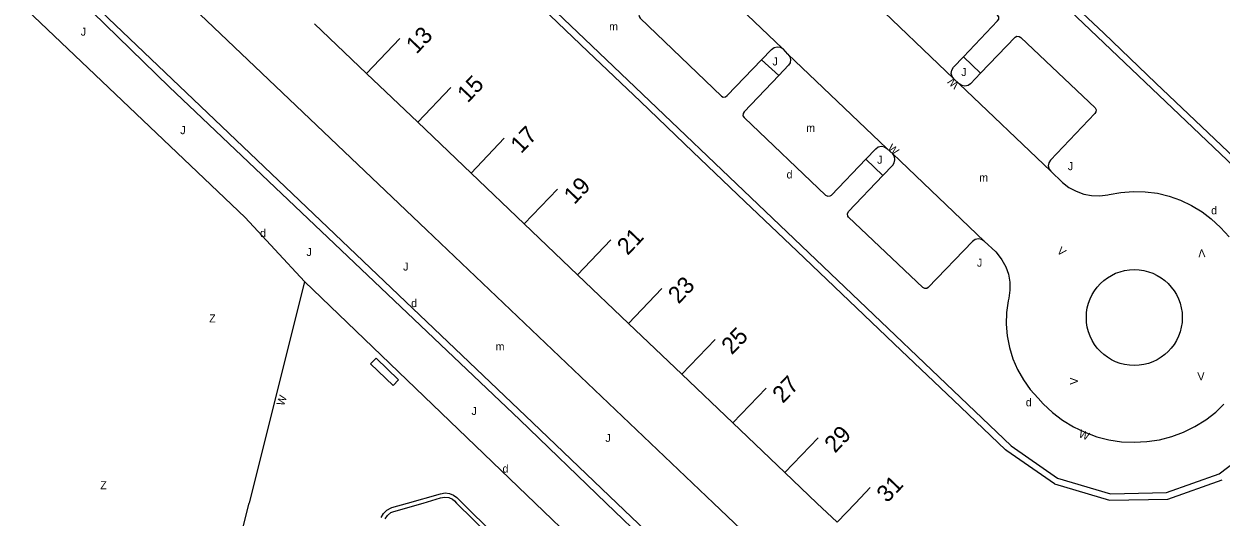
# Model space of a CAD drawing. Extents: x 134999 to 136502, y 457398 to 459002.
# Drawn here: x 135223.9 to 135298.7, y 458199.1 to 458229.9 of the extents above; entities that cross this region are included whole.
import ezdxf

# ---------------------------------------------------------------- set-up
doc = ezdxf.new("R2010")
doc.units = 0
for name, color, linetype in [('RI_DGTB_15', 7, 'Continuous'), ('RI_DGTB_19', 7, 'Continuous'), ('RI_DGTB_2', 7, 'Continuous'), ('RI_DGTB_29', 7, 'Continuous'), ('RI_DGTB_30', 7, 'Continuous'), ('RI_DGTB_31', 7, 'Continuous'), ('RI_DGTB_32', 7, 'Continuous'), ('RI_DGTB_36', 7, 'Continuous'), ('RI_DGTB_43', 7, 'Continuous'), ('RI_DGTB_48', 7, 'Continuous'), ('RI_DGTB_53', 7, 'Continuous'), ('RI_DGTB_55', 7, 'Continuous'), ('RI_DGTB_7', 7, 'Continuous')]:
    doc.layers.add(name, color=color, linetype=linetype)

msp = doc.modelspace()

# ---------------------------------------------------------------- linework, layer by layer
at = {"layer": 'RI_DGTB_15'}
for p, q in [((135245.313, 458226.834), (135247.383, 458229.004)), ((135248.512, 458223.784), (135250.582, 458225.954)), ((135251.841, 458220.609), (135253.911, 458222.779)), ((135255.169, 458217.434), (135257.239, 458219.604)), ((135258.497, 458214.259), (135260.568, 458216.43)), ((135261.681, 458211.222), (135263.752, 458213.393)), ((135265.01, 458208.047), (135267.081, 458210.218)), ((135268.194, 458205.011), (135270.265, 458207.182)), ((135271.451, 458201.905), (135273.522, 458204.076)), ((135275.853, 458200), (135276.778, 458200.97)), ((135274.707, 458198.799), (135275.853, 458200))]:
    msp.add_line(p, q, dxfattribs=at)
at = {"layer": 'RI_DGTB_19'}
msp.add_lwpolyline([(135241.43, 458213.83), (135237.74, 458217.84), (135217.68, 458236.91), (135187.29, 458207.47), (135195.038, 458200)], dxfattribs=at)
at = {"layer": 'RI_DGTB_2'}
for p, q in [((135288.115, 458232.448), (135291.369, 458229.339)), ((135255.84, 458231.341), (135259.132, 458228.202)), ((135242.056, 458229.939), (135245.313, 458226.834)), ((135291.369, 458229.339), (135294.623, 458226.231)), ((135259.132, 458228.202), (135262.416, 458225.069)), ((135245.313, 458226.834), (135248.512, 458223.784)), ((135294.623, 458226.231), (135297.877, 458223.124)), ((135262.416, 458225.069), (135265.693, 458221.944)), ((135248.512, 458223.784), (135251.841, 458220.609)), ((135297.877, 458223.124), (135301.21, 458219.94)), ((135265.693, 458221.944), (135268.949, 458218.84)), ((135251.841, 458220.609), (135255.169, 458217.434)), ((135268.949, 458218.84), (135272.204, 458215.736)), ((135255.169, 458217.434), (135258.497, 458214.259)), ((135272.204, 458215.736), (135275.46, 458212.631)), ((135258.497, 458214.259), (135261.681, 458211.222)), ((135275.46, 458212.631), (135278.716, 458209.527)), ((135261.681, 458211.222), (135265.01, 458208.047)), ((135278.716, 458209.527), (135281.972, 458206.423)), ((135265.01, 458208.047), (135268.194, 458205.011)), ((135281.972, 458206.423), (135285.228, 458203.319)), ((135271.451, 458201.905), (135268.194, 458205.011)), ((135273.448, 458200), (135271.451, 458201.905)), ((135288.29, 458201.19), (135291.72, 458200.17)), ((135295.36, 458200.24), (135298.75, 458201.45)), ((135291.72, 458200.17), (135295.36, 458200.24)), ((135274.707, 458198.799), (135273.448, 458200))]:
    msp.add_line(p, q, dxfattribs=at)
msp.add_lwpolyline([(135288.29, 458201.19), (135285.3, 458203.25), (135285.228, 458203.319)], dxfattribs=at)
at = {"layer": 'RI_DGTB_32'}
for points in [[(135245.57, 458208.69), (135246.97, 458207.34), (135247.317, 458207.7), (135245.917, 458209.05), (135245.57, 458208.69)], [(135247.866, 458200), (135249.94, 458200.58), (135250.216, 458200.632), (135250.495, 458200.604), (135250.755, 458200.499), (135250.96, 458200.34), (135251.305, 458200)], [(135248.842, 458200), (135249.94, 458200.32), (135250.192, 458200.37), (135250.447, 458200.341), (135250.681, 458200.235), (135250.8, 458200.14), (135250.942, 458200)], [(135246.232, 458199.096), (135246.38, 458199.353), (135246.591, 458199.561), (135246.85, 458199.705), (135246.89, 458199.72), (135247.866, 458200)], [(135246.48, 458199.008), (135246.628, 458199.231), (135246.836, 458199.4), (135247.01, 458199.48), (135248.842, 458200)], [(135250.941, 458200), (135253.03, 458197.94)], [(135251.306, 458200), (135253.27, 458198.06)]]:
    msp.add_lwpolyline(points, dxfattribs=at)
at = {"layer": 'RI_DGTB_48'}
msp.add_line((135292.02, 458169.48), (135260.278, 458200), dxfattribs=at)
msp.add_lwpolyline([(135260.278, 458200), (135254.88, 458205.19), (135232.98, 458226), (135218.56, 458240.05), (135200.08, 458222.37)], dxfattribs=at)
at = {"layer": 'RI_DGTB_53'}
for p, q in [((135275.83, 458232.41), (135281.99, 458226.49)), ((135271.63, 458228.03), (135277.819, 458222.15)), ((135282.595, 458227.875), (135283.67, 458226.84)), ((135271.057, 458226.693), (135269.992, 458227.687)), ((135281.99, 458226.49), (135282.33, 458226.19)), ((135282.33, 458226.19), (135288.05, 458220.72)), ((135277.819, 458222.15), (135277.84, 458222.13)), ((135277.84, 458222.13), (135278.18, 458221.82)), ((135278.18, 458221.82), (135283.9, 458216.36)), ((135276.496, 458221.474), (135277.569, 458220.461))]:
    msp.add_line(p, q, dxfattribs=at)
for points in [[(135266.985, 458200), (135249.05, 458217.07), (135222.48, 458242.39), (135225.57, 458245.66)], [(135260.951, 458200), (135255.7, 458205.01), (135232.74, 458226.9), (135216.68, 458242.2), (135216.74, 458242.27), (135216.155, 458242.845)], [(135282.595, 458227.875), (135284.73, 458230.11), (135284.798, 458230.218), (135284.802, 458230.359), (135284.73, 458230.48), (135279.46, 458235.5), (135277.153, 458233.067)], [(135265.14, 458234.26), (135269.08, 458230.5), (135271.291, 458228.387)], [(135264.538, 458232.882), (135262.39, 458230.61), (135262.324, 458230.505), (135262.333, 458230.381), (135262.41, 458230.29), (135267.48, 458225.42), (135267.599, 458225.355), (135267.734, 458225.366), (135267.84, 458225.45), (135269.992, 458227.687)], [(135269.992, 458227.687), (135270.61, 458228.33), (135270.766, 458228.451), (135270.957, 458228.501), (135271.152, 458228.472), (135271.291, 458228.387)], [(135283.67, 458226.84), (135285.82, 458229.09), (135285.942, 458229.157), (135286.082, 458229.147), (135286.18, 458229.08), (135290.82, 458224.69), (135290.885, 458224.565), (135290.873, 458224.424), (135290.81, 458224.33), (135288.03, 458221.42), (135287.927, 458221.249), (135287.899, 458221.051), (135287.95, 458220.857), (135288.05, 458220.72)], [(135271.63, 458228.03), (135271.751, 458227.879), (135271.801, 458227.693), (135271.772, 458227.502), (135271.669, 458227.339), (135271.057, 458226.693)], [(135271.63, 458228.03), (135271.33, 458228.36), (135271.321, 458228.369), (135271.291, 458228.387)], [(135281.99, 458226.49), (135281.892, 458226.632), (135281.84, 458226.833), (135281.868, 458227.039), (135281.97, 458227.22), (135282.595, 458227.875)], [(135271.057, 458226.693), (135268.91, 458224.43), (135268.832, 458224.322), (135268.827, 458224.189), (135268.898, 458224.077), (135268.92, 458224.06), (135273.99, 458219.23), (135274.124, 458219.165), (135274.272, 458219.177), (135274.35, 458219.22), (135276.496, 458221.474)], [(135283.67, 458226.84), (135283.04, 458226.18), (135282.889, 458226.081), (135282.693, 458226.04), (135282.496, 458226.078), (135282.33, 458226.19)], [(135276.496, 458221.474), (135277.12, 458222.13), (135277.278, 458222.246), (135277.469, 458222.29), (135277.662, 458222.255), (135277.819, 458222.15)], [(135277.569, 458220.461), (135278.18, 458221.1), (135278.273, 458221.242), (135278.32, 458221.442), (135278.287, 458221.645), (135278.18, 458221.82)], [(135277.819, 458222.15), (135277.825, 458222.146), (135277.84, 458222.13)], [(135283.9, 458216.36), (135283.73, 458216.466), (135283.529, 458216.501), (135283.328, 458216.457), (135283.16, 458216.34), (135280.4, 458213.46), (135280.315, 458213.406), (135280.175, 458213.395), (135280.05, 458213.46), (135275.41, 458217.85), (135275.373, 458217.914), (135275.352, 458218.062), (135275.41, 458218.2), (135277.569, 458220.461)], [(135288.05, 458220.72), (135288.79, 458220.03), (135289.189, 458219.717), (135289.632, 458219.47), (135290.109, 458219.296), (135290.606, 458219.199), (135291.113, 458219.182), (135291.617, 458219.244), (135291.69, 458219.26), (135292.437, 458219.4), (135293.195, 458219.461), (135293.955, 458219.442), (135294.709, 458219.344), (135295.448, 458219.167), (135296.165, 458218.913), (135296.851, 458218.585), (135297.499, 458218.187), (135298.07, 458217.75)], [(135299.197, 458216.625), (135298.662, 458217.216), (135298.07, 458217.75)], [(135283.9, 458216.36), (135284.61, 458215.68), (135284.697, 458215.588), (135285.002, 458215.193), (135285.24, 458214.755), (135285.405, 458214.284), (135285.493, 458213.793), (135285.501, 458213.294), (135285.43, 458212.8), (135285.394, 458212.629), (135285.294, 458211.9), (135285.273, 458211.166), (135285.332, 458210.433), (135285.47, 458209.711), (135285.685, 458209.008), (135285.976, 458208.333), (135286.338, 458207.693), (135286.768, 458207.096), (135287.26, 458206.55)], [(135287.26, 458206.55), (135287.583, 458206.202), (135288.16, 458205.66), (135288.789, 458205.178), (135289.463, 458204.762), (135290.176, 458204.416), (135290.92, 458204.144), (135291.688, 458203.948), (135292.471, 458203.83), (135293.262, 458203.792), (135294.054, 458203.834), (135294.836, 458203.955), (135295.603, 458204.155), (135296.346, 458204.431), (135297.057, 458204.78), (135297.729, 458205.2), (135298.356, 458205.684), (135298.865, 458206.168)], [(135260.951, 458200), (135292.14, 458170.24), (135292.178, 458170.196), (135292.259, 458170.021), (135292.263, 458169.828), (135292.19, 458169.65), (135292.02, 458169.48)], [(135266.985, 458200), (135276, 458191.42)]]:
    msp.add_lwpolyline(points, dxfattribs=at)
msp.add_circle((135293.27, 458211.586), 2.996, dxfattribs=at)
at = {"layer": 'RI_DGTB_55'}
for p, q in [((135241.43, 458213.83), (135237.976, 458200)), ((135255.845, 458200), (135241.43, 458213.83)), ((135262.65, 458193.47), (135255.845, 458200))]:
    msp.add_line(p, q, dxfattribs=at)
msp.add_lwpolyline([(135214.305, 458180.459), (135233.49, 458175.75), (135234.79, 458180.97), (135233.69, 458182.75), (135236.28, 458193.26), (135235.53, 458193.86), (135235.93, 458195.47), (135236.9, 458195.69), (135237.976, 458200)], dxfattribs=at)
at = {"layer": 'RI_DGTB_7'}
msp.add_line((135283.48, 458236.27), (135300.896, 458219.659), dxfattribs=at)
for points in [[(135232.983, 458253.134), (135233.31, 458253.41), (135259.39, 458228.55), (135285.57, 458203.58), (135288.47, 458201.56), (135291.791, 458200.57)], [(135291.791, 458200.57), (135295.29, 458200.66), (135298.56, 458201.82), (135301.351, 458203.956)]]:
    msp.add_lwpolyline(points, dxfattribs=at)

# ---------------------------------------------------------------- texts
at = {"layer": 'RI_DGTB_29'}
for p in [(135271.55, 458220.27), (135298.07, 458218.03), (135238.66, 458216.61), (135248.1, 458212.235), (135286.49, 458206.04), (135253.81, 458201.9)]:
    msp.add_text('d', height=0.5, rotation=359.99965, dxfattribs=at).set_placement(p)
at = {"layer": 'RI_DGTB_30'}
for s, rotation, p in [('W', 137.48833, (135282.363, 458226.186)), ('W', 317.38542, (135277.818, 458222.115)), ('V', 318.89998, (135288.397, 458215.677)), ('V', 182.86137, (135297.693, 458215.858)), ('V', 90.96962, (135289.755, 458207.394)), ('V', 2.76988, (135297.227, 458207.653)), ('W', 70.97432, (135240.15, 458206.028)), ('W', 337.89011, (135289.75, 458204.138))]:
    msp.add_text(s, height=0.5, rotation=rotation, dxfattribs=at).set_placement(p)
at = {"layer": 'RI_DGTB_31'}
for p in [(135227.46, 458229.19), (135270.67, 458227.33), (135282.46, 458226.67), (135233.68, 458223.04), (135277.21, 458221.19), (135289.12, 458220.79), (135241.56, 458215.43), (135283.44, 458214.76), (135247.6, 458214.52), (135251.87, 458205.5), (135260.23, 458203.81)]:
    msp.add_text('J', height=0.5, rotation=359.99965, dxfattribs=at).set_placement(p)
at = {"layer": 'RI_DGTB_32'}
for p in [(135235.484, 458211.281), (135228.679, 458200.864)]:
    msp.add_text('Z', height=0.5, dxfattribs=at).set_placement(p)
at = {"layer": 'RI_DGTB_36'}
for s, p in [('13', (135248.435, 458228.001)), ('15', (135251.634, 458224.951)), ('17', (135254.963, 458221.776)), ('19', (135258.291, 458218.601)), ('21', (135261.62, 458215.427)), ('23', (135264.804, 458212.39)), ('25', (135268.133, 458209.215)), ('27', (135271.317, 458206.179)), ('29', (135274.574, 458203.073)), ('31', (135277.83, 458199.967))]:
    msp.add_text(s, height=1.054, rotation=46.3579, dxfattribs=at).set_placement(p)
at = {"layer": 'RI_DGTB_43'}
for p in [(135260.466, 458229.516), (135272.774, 458223.183), (135283.58, 458220.08), (135253.374, 458209.527)]:
    msp.add_text('m', height=0.5, rotation=359.99965, dxfattribs=at).set_placement(p)

doc.saveas('drawing.dxf')
